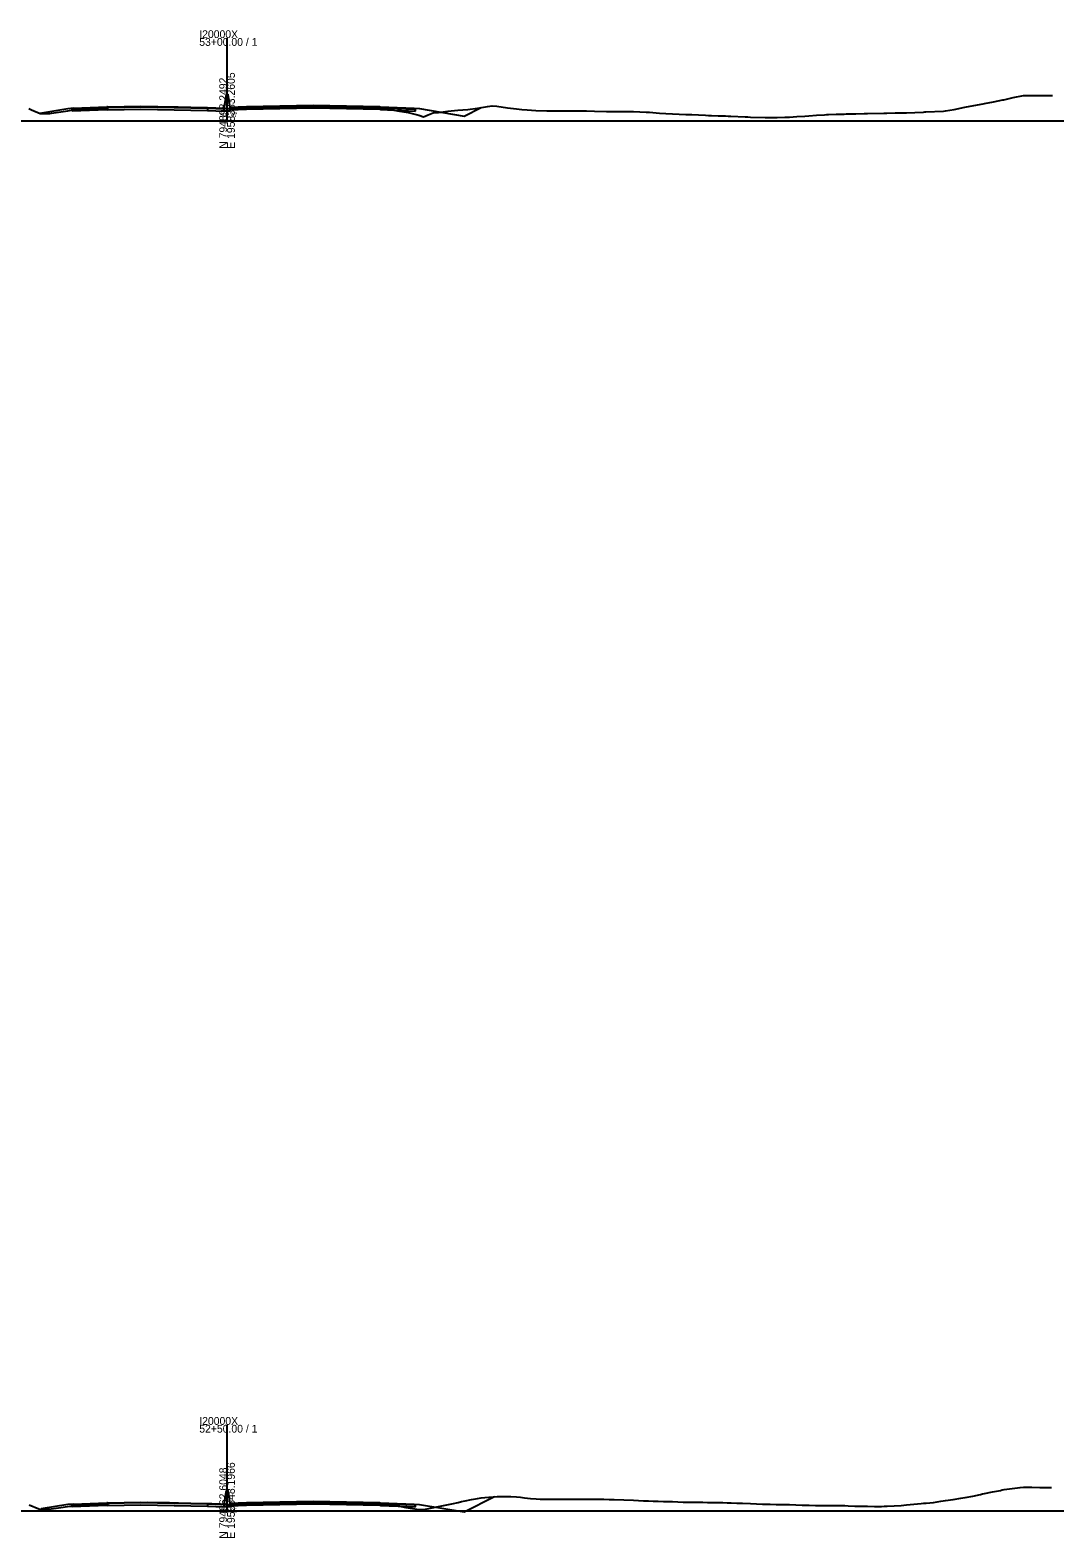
# Model space of a CAD drawing. Extents: x -4026 to 9638, y -10 to 19609.
# Drawn here: x -1721 to -1352, y 2490 to 3033 of the extents above; entities that cross this region are included whole.
import ezdxf

# ---------------------------------------------------------------- set-up
doc = ezdxf.new("R2010")
doc.units = 0
for name, color, linetype in [('RD_GPK_XS_Cell', 7, 'Continuous'), ('RD_XS_Base', 7, 'Continuous'), ('RD_XS_ExGround', 7, 'Continuous'), ('RD_XS_Greenside', 7, 'Continuous'), ('RD_XS_MedBWall', 7, 'Continuous'), ('RD_XS_Pave', 7, 'Continuous'), ('RD_XS_PaveOvlay', 7, 'Continuous'), ('RD_XS_TieSlope', 7, 'Continuous'), ('RD_XS_TX_Elev_EX', 7, 'Continuous')]:
    doc.layers.add(name, color=color, linetype=linetype)

msp = doc.modelspace()

# ---------------------------------------------------------------- linework, layer by layer
at = {"layer": 'RD_GPK_XS_Cell'}
for p, q in [((-1650, 3000), (-1650, 3029.83)), ((-2000, 3000), (-1650, 3000)), ((-1650, 3000), (-1300, 3000)), ((-1650, 2500), (-1650, 2530.96)), ((-2000, 2500), (-1650, 2500)), ((-1650, 2500), (-1300, 2500))]:
    msp.add_line(p, q, dxfattribs=at)
at = {"layer": 'RD_XS_Base'}
for points in [[(-1705.75, 3004.22), (-1705.25, 3004.24), (-1693.25, 3004.72)], [(-1693.25, 3004.72), (-1693, 3004.72)], [(-1693.25, 3004.05), (-1693.25, 3004.72)], [(-1657, 3004.48), (-1681, 3004.97), (-1693, 3004.72)], [(-1693, 3004.72), (-1693, 3004.05)], [(-1649, 3004.51), (-1643, 3004.75)], [(-1643, 3004.75), (-1619, 3005.24), (-1595, 3004.75)], [(-1643, 3004.08), (-1643, 3004.75)], [(-1595, 3004.75), (-1594.75, 3004.75)], [(-1595, 3004.08), (-1595, 3004.75)], [(-1594.75, 3004.75), (-1594.75, 3004.08)], [(-1582.25, 3004.25), (-1582.75, 3004.27), (-1594.75, 3004.75)], [(-1705.75, 3003.55), (-1705.75, 3004.22)], [(-1693.25, 3004.05), (-1705.75, 3003.55)], [(-1693, 3004.05), (-1693.25, 3004.05)], [(-1693, 3004.05), (-1681, 3004.3), (-1657, 3003.81)], [(-1651, 3004.25), (-1657, 3004.48)], [(-1657, 3004.48), (-1657, 3003.81)], [(-1657, 3003.81), (-1651, 3003.58)], [(-1651, 3003.58), (-1651, 3004.25)], [(-1649, 3003.84), (-1649, 3004.51)], [(-1643, 3004.08), (-1649, 3003.84)], [(-1595, 3004.08), (-1619, 3004.57), (-1643, 3004.08)], [(-1594.75, 3004.08), (-1595, 3004.08)], [(-1594.75, 3004.08), (-1582.25, 3003.58)], [(-1582.25, 3003.58), (-1582.25, 3004.25)], [(-1705.75, 2502.12), (-1705.25, 2502.14), (-1693.25, 2502.61)], [(-1705.75, 2501.45), (-1705.75, 2502.12)], [(-1693.25, 2501.94), (-1705.75, 2501.45)], [(-1693.25, 2502.61), (-1693, 2502.62)], [(-1693.25, 2501.94), (-1693.25, 2502.61)], [(-1693, 2501.95), (-1693.25, 2501.94)], [(-1657, 2502.38), (-1681, 2502.87), (-1693, 2502.62)], [(-1693, 2502.62), (-1693, 2501.95)], [(-1693, 2501.95), (-1681, 2502.2), (-1657, 2501.71)], [(-1651, 2502.15), (-1657, 2502.38)], [(-1657, 2502.38), (-1657, 2501.71)], [(-1657, 2501.71), (-1651, 2501.48)], [(-1651, 2501.48), (-1651, 2502.15)], [(-1649, 2502.38), (-1643, 2502.62)], [(-1649, 2501.71), (-1649, 2502.38)], [(-1643, 2501.95), (-1649, 2501.71)], [(-1643, 2502.62), (-1619, 2503.1), (-1595, 2502.62)], [(-1643, 2501.95), (-1643, 2502.62)], [(-1595, 2501.95), (-1619, 2502.43), (-1643, 2501.95)], [(-1595, 2502.62), (-1594.75, 2502.61)], [(-1595, 2501.95), (-1595, 2502.62)], [(-1594.75, 2501.94), (-1595, 2501.95)], [(-1594.75, 2502.61), (-1594.75, 2501.94)], [(-1582.25, 2502.12), (-1582.75, 2502.14), (-1594.75, 2502.61)], [(-1594.75, 2501.94), (-1582.25, 2501.45)], [(-1582.25, 2501.45), (-1582.25, 2502.12)]]:
    msp.add_lwpolyline(points, dxfattribs=at)
at = {"layer": 'RD_XS_ExGround'}
for points in [[(-1721.27, 3004.49), (-1720.79, 3004.2), (-1720.3, 3004.01), (-1717.26, 3002.7), (-1714.26, 3002.67), (-1713.72, 3002.67), (-1713.17, 3002.76), (-1707.25, 3003.67), (-1706.65, 3003.76), (-1705.3, 3003.91), (-1704.67, 3004), (-1703.03, 3004.2), (-1699.43, 3004.61), (-1691.07, 3004.95), (-1689.72, 3005.01), (-1688.91, 3005.03), (-1678.96, 3005.26), (-1674.85, 3005.18), (-1667.56, 3005.03), (-1655.79, 3004.77), (-1655.48, 3004.76), (-1650.57, 3004.48), (-1650, 3004.47), (-1648.93, 3004.46), (-1646.59, 3004.45), (-1642.42, 3004.67), (-1641, 3004.75), (-1639.99, 3004.78), (-1629.32, 3005.03), (-1619.18, 3005.18), (-1617.68, 3005.2), (-1615.82, 3005.16), (-1605.89, 3004.95), (-1602.67, 3004.8), (-1597.9, 3004.6), (-1596.14, 3004.45), (-1594.39, 3004.3), (-1589.97, 3003.91), (-1588.01, 3003.55), (-1584.83, 3002.99), (-1581, 3002.09), (-1579.37, 3001.45), (-1577.7, 3002.19), (-1575.83, 3002.94), (-1573.99, 3003.09), (-1572.29, 3003.29), (-1570.57, 3003.5), (-1566.97, 3003.88), (-1563.44, 3004.16), (-1559.96, 3004.64), (-1556.31, 3005.23), (-1554.62, 3005.45), (-1552.94, 3005.29), (-1549.18, 3004.78), (-1545.93, 3004.35), (-1544.01, 3004.15), (-1542.06, 3004), (-1538.92, 3003.81), (-1534.93, 3003.68), (-1531.9, 3003.64), (-1529.87, 3003.6), (-1527.8, 3003.63), (-1526.33, 3003.64), (-1524.89, 3003.67), (-1522.8, 3003.7), (-1520.67, 3003.64), (-1517.88, 3003.55), (-1513.54, 3003.4), (-1510.86, 3003.37), (-1508.65, 3003.42), (-1506.41, 3003.41), (-1505.12, 3003.41), (-1503.85, 3003.39), (-1501.58, 3003.34), (-1499.28, 3003.2), (-1498.05, 3003.14), (-1496.84, 3003.03), (-1494.51, 3002.81), (-1492.15, 3002.67), (-1489.82, 3002.54), (-1485.02, 3002.34), (-1483.9, 3002.29), (-1482.81, 3002.27), (-1480.37, 3002.15), (-1477.89, 3002.06), (-1476.83, 3002.01), (-1475.79, 3001.97), (-1473.3, 3001.88), (-1470.76, 3001.83), (-1469.76, 3001.78), (-1468.78, 3001.73), (-1463.63, 3001.48), (-1462.69, 3001.45), (-1461.77, 3001.39), (-1456.5, 3001.24), (-1454.75, 3001.24), (-1452.08, 3001.24), (-1449.37, 3001.31), (-1448.55, 3001.35), (-1447.74, 3001.37), (-1445.01, 3001.55), (-1442.24, 3001.78), (-1440.73, 3001.87), (-1437.94, 3002.07), (-1435.11, 3002.22), (-1434.4, 3002.28), (-1433.71, 3002.29), (-1430.87, 3002.39), (-1427.98, 3002.49), (-1427.33, 3002.51), (-1426.7, 3002.52), (-1423.8, 3002.53), (-1420.85, 3002.7), (-1420.26, 3002.72), (-1419.68, 3002.72), (-1413.72, 3002.76), (-1412.67, 3002.79), (-1409.65, 3002.87), (-1406.59, 3002.87), (-1406.12, 3002.88), (-1405.66, 3002.89), (-1402.58, 3003.02), (-1399.46, 3003.22), (-1399.05, 3003.25), (-1398.64, 3003.27), (-1392.33, 3003.58), (-1391.63, 3003.67), (-1388.44, 3004.08), (-1384.62, 3004.93), (-1381.37, 3005.6), (-1378.07, 3006.16), (-1377.6, 3006.25), (-1374.3, 3006.93), (-1370.94, 3007.59), (-1370.59, 3007.66), (-1367.23, 3008.39), (-1363.57, 3009.15), (-1356.56, 3009.21), (-1353.08, 3009.18)], [(-1721.18, 2502.21), (-1717.67, 2500.72), (-1714.09, 2500.68), (-1710.6, 2501.11), (-1706.61, 2501.69), (-1705.88, 2501.76), (-1699.55, 2502.43), (-1689.78, 2502.93), (-1678.68, 2503.14), (-1670.66, 2502.99), (-1667.42, 2502.93), (-1663.04, 2502.83), (-1655.49, 2502.66), (-1652.7, 2502.49), (-1650.47, 2502.35), (-1650, 2502.35), (-1648.22, 2502.36), (-1646.49, 2502.36), (-1644.84, 2502.44), (-1640.93, 2502.64), (-1632, 2502.86), (-1629.12, 2502.92), (-1619.1, 2503.06), (-1617.63, 2503.09), (-1616.15, 2503.05), (-1605.97, 2502.8), (-1603.39, 2502.65), (-1597.76, 2502.34), (-1596.6, 2502.28), (-1595.02, 2502.32), (-1590.38, 2502.13), (-1587.92, 2501.66), (-1585.75, 2501.26), (-1580.91, 2500.52), (-1578.62, 2500.62), (-1576.24, 2501.12), (-1573.9, 2501.58), (-1572.7, 2501.83), (-1571.49, 2502.07), (-1569.17, 2502.56), (-1566.88, 2503.08), (-1565.63, 2503.35), (-1564.36, 2503.6), (-1562.1, 2504.05), (-1559.87, 2504.51), (-1558.56, 2504.75), (-1557.23, 2504.88), (-1552.86, 2505.2), (-1550.1, 2505.24), (-1547.96, 2505.18), (-1545.84, 2505.05), (-1544.42, 2504.92), (-1542.97, 2504.76), (-1540.88, 2504.51), (-1538.83, 2504.36), (-1537.35, 2504.25), (-1535.84, 2504.2), (-1533.81, 2504.17), (-1531.81, 2504.17), (-1528.71, 2504.19), (-1524.8, 2504.21), (-1523.21, 2504.24), (-1521.58, 2504.27), (-1519.67, 2504.27), (-1517.79, 2504.24), (-1516.13, 2504.22), (-1514.45, 2504.18), (-1512.6, 2504.16), (-1510.77, 2504.1), (-1507.32, 2504), (-1503.76, 2503.88), (-1501.99, 2503.78), (-1500.19, 2503.68), (-1498.46, 2503.59), (-1496.75, 2503.53), (-1494.92, 2503.47), (-1493.07, 2503.43), (-1489.73, 2503.34), (-1487.85, 2503.26), (-1485.94, 2503.18), (-1484.31, 2503.16), (-1482.72, 2503.14), (-1480.78, 2503.14), (-1478.81, 2503.1), (-1477.24, 2503.07), (-1475.7, 2503.04), (-1471.68, 2502.98), (-1470.17, 2502.93), (-1468.69, 2502.88), (-1466.64, 2502.78), (-1464.55, 2502.76), (-1461.68, 2502.64), (-1459.56, 2502.51), (-1457.42, 2502.47), (-1456.03, 2502.45), (-1454.66, 2502.4), (-1452.49, 2502.35), (-1450.29, 2502.31), (-1448.96, 2502.28), (-1447.65, 2502.26), (-1443.16, 2502.12), (-1440.64, 2502.03), (-1438.35, 2501.95), (-1436.03, 2501.93), (-1434.81, 2501.94), (-1433.62, 2501.97), (-1428.9, 2501.93), (-1427.74, 2501.94), (-1426.61, 2501.87), (-1424.21, 2501.74), (-1421.77, 2501.73), (-1419.59, 2501.67), (-1417.14, 2501.61), (-1414.64, 2501.62), (-1413.6, 2501.66), (-1412.58, 2501.67), (-1407.51, 2501.98), (-1405.57, 2502.14), (-1400.38, 2502.64), (-1399.46, 2502.73), (-1398.55, 2502.81), (-1395.92, 2503.06), (-1393.25, 2503.51), (-1391.54, 2503.76), (-1388.85, 2504.12), (-1386.12, 2504.55), (-1385.32, 2504.68), (-1384.53, 2504.83), (-1381.78, 2505.33), (-1378.99, 2505.93), (-1378.24, 2506.09), (-1377.51, 2506.25), (-1374.71, 2506.86), (-1371.86, 2507.39), (-1371.17, 2507.52), (-1370.5, 2507.65), (-1364.73, 2508.44), (-1363.49, 2508.5), (-1360.57, 2508.59), (-1357.6, 2508.4), (-1356.47, 2508.37), (-1353.49, 2508.38)]]:
    msp.add_lwpolyline(points, dxfattribs=at)
at = {"layer": 'RD_XS_Greenside'}
for points in [[(-1707.25, 3004.42), (-1717.34, 3002.73)], [(-1705.25, 3004.58), (-1707.25, 3004.42)], [(-1582.75, 3004.6), (-1580.75, 3004.44)], [(-1580.75, 3004.44), (-1564.75, 3001.77)], [(-1707.25, 2502.31), (-1716.84, 2500.72)], [(-1705.25, 2502.47), (-1707.25, 2502.31)], [(-1582.75, 2502.47), (-1580.75, 2502.3)], [(-1580.75, 2502.3), (-1564.75, 2499.64)]]:
    msp.add_lwpolyline(points, dxfattribs=at)
at = {"layer": 'RD_XS_MedBWall'}
for points in [[(-1651, 3004.58), (-1650.25, 3009.51), (-1649.75, 3009.51), (-1649, 3004.84)], [(-1649, 3004.84), (-1649, 3003.58)], [(-1651, 3003.58), (-1651, 3004.58)], [(-1649, 3003.58), (-1651, 3003.58)], [(-1651, 2502.48), (-1650.25, 2507.38), (-1649.75, 2507.38), (-1649, 2502.71)], [(-1651, 2501.48), (-1651, 2502.48)], [(-1649, 2501.48), (-1651, 2501.48)], [(-1649, 2502.71), (-1649, 2501.48)]]:
    msp.add_lwpolyline(points, dxfattribs=at)
at = {"layer": 'RD_XS_Pave'}
for points in [[(-1705.25, 3004.41), (-1693.25, 3004.89)], [(-1693.25, 3004.72), (-1705.25, 3004.24)], [(-1693.25, 3004.89), (-1693, 3004.89)], [(-1693.25, 3004.72), (-1693.25, 3004.89)], [(-1693, 3004.72), (-1693.25, 3004.72)], [(-1693, 3004.89), (-1681, 3005.13), (-1657, 3004.65)], [(-1657, 3004.48), (-1681, 3004.97), (-1693, 3004.72)], [(-1693, 3004.89), (-1693, 3004.72)], [(-1643, 3004.92), (-1649, 3004.68)], [(-1649, 3004.51), (-1643, 3004.75)], [(-1595, 3004.92), (-1619, 3005.4), (-1643, 3004.92)], [(-1643, 3004.75), (-1619, 3005.24), (-1595, 3004.75)], [(-1643, 3004.92), (-1643, 3004.75)], [(-1595, 3004.92), (-1594.75, 3004.92)], [(-1595, 3004.75), (-1595, 3004.92)], [(-1594.75, 3004.75), (-1595, 3004.75)], [(-1594.75, 3004.92), (-1594.75, 3004.75)], [(-1582.75, 3004.44), (-1594.75, 3004.92)], [(-1594.75, 3004.75), (-1582.75, 3004.27)], [(-1705.25, 3004.24), (-1705.25, 3004.41)], [(-1657, 3004.65), (-1657, 3004.48)], [(-1657, 3004.65), (-1651, 3004.42)], [(-1651, 3004.25), (-1657, 3004.48)], [(-1651, 3004.42), (-1651, 3004.25)], [(-1649, 3004.68), (-1649, 3004.51)], [(-1582.75, 3004.27), (-1582.75, 3004.44)], [(-1705.25, 2502.31), (-1693.25, 2502.78)], [(-1693.25, 2502.61), (-1705.25, 2502.14)], [(-1705.25, 2502.14), (-1705.25, 2502.31)], [(-1693.25, 2502.78), (-1693, 2502.79)], [(-1693.25, 2502.61), (-1693.25, 2502.78)], [(-1693, 2502.62), (-1693.25, 2502.61)], [(-1693, 2502.79), (-1681, 2503.03), (-1657, 2502.55)], [(-1657, 2502.38), (-1681, 2502.87), (-1693, 2502.62)], [(-1693, 2502.79), (-1693, 2502.62)], [(-1657, 2502.55), (-1657, 2502.38)], [(-1657, 2502.55), (-1651, 2502.32)], [(-1651, 2502.15), (-1657, 2502.38)], [(-1651, 2502.32), (-1651, 2502.15)], [(-1643, 2502.79), (-1649, 2502.55)], [(-1649, 2502.38), (-1643, 2502.62)], [(-1649, 2502.55), (-1649, 2502.38)], [(-1595, 2502.79), (-1619, 2503.27), (-1643, 2502.79)], [(-1643, 2502.62), (-1619, 2503.1), (-1595, 2502.62)], [(-1643, 2502.79), (-1643, 2502.62)], [(-1595, 2502.79), (-1594.75, 2502.78)], [(-1595, 2502.62), (-1595, 2502.79)], [(-1594.75, 2502.61), (-1595, 2502.62)], [(-1594.75, 2502.78), (-1594.75, 2502.61)], [(-1582.75, 2502.3), (-1594.75, 2502.78)], [(-1594.75, 2502.61), (-1582.75, 2502.14)], [(-1582.75, 2502.14), (-1582.75, 2502.3)]]:
    msp.add_lwpolyline(points, dxfattribs=at)
at = {"layer": 'RD_XS_PaveOvlay'}
for points in [[(-1705.25, 3004.58), (-1693.25, 3005.06)], [(-1693.25, 3004.89), (-1705.25, 3004.41)], [(-1693.25, 3005.06), (-1693.25, 3004.89)], [(-1693, 3005.06), (-1693.25, 3005.06)], [(-1693.25, 3004.89), (-1693, 3004.89)], [(-1693, 3005.06), (-1681, 3005.3), (-1657, 3004.82)], [(-1657, 3004.65), (-1681, 3005.13), (-1693, 3004.89)], [(-1693, 3004.89), (-1693, 3005.06)], [(-1657, 3004.82), (-1657, 3004.65)], [(-1657, 3004.82), (-1651, 3004.58)], [(-1643, 3005.09), (-1649, 3004.84)], [(-1649, 3004.68), (-1643, 3004.92)], [(-1649, 3004.84), (-1649, 3004.68)], [(-1595, 3005.09), (-1619, 3005.57), (-1643, 3005.09)], [(-1643, 3004.92), (-1619, 3005.4), (-1595, 3004.92)], [(-1643, 3005.09), (-1643, 3004.92)], [(-1595, 3004.92), (-1595, 3005.09)], [(-1595, 3005.09), (-1594.75, 3005.08)], [(-1594.75, 3004.92), (-1595, 3004.92)], [(-1594.75, 3005.08), (-1594.75, 3004.92)], [(-1594.75, 3005.08), (-1582.75, 3004.6)], [(-1582.75, 3004.44), (-1594.75, 3004.92)], [(-1705.25, 3004.41), (-1705.25, 3004.58)], [(-1651, 3004.42), (-1657, 3004.65)], [(-1651, 3004.58), (-1651, 3004.42)], [(-1582.75, 3004.6), (-1582.75, 3004.44)], [(-1705.25, 2502.47), (-1693.25, 2502.95)], [(-1693.25, 2502.78), (-1705.25, 2502.31)], [(-1705.25, 2502.31), (-1705.25, 2502.47)], [(-1693, 2502.96), (-1693.25, 2502.95)], [(-1693.25, 2502.95), (-1693.25, 2502.78)], [(-1693.25, 2502.78), (-1693, 2502.79)], [(-1693, 2502.96), (-1681, 2503.2), (-1657, 2502.72)], [(-1657, 2502.55), (-1681, 2503.03), (-1693, 2502.79)], [(-1693, 2502.79), (-1693, 2502.96)], [(-1657, 2502.72), (-1657, 2502.55)], [(-1657, 2502.72), (-1651, 2502.48)], [(-1651, 2502.32), (-1657, 2502.55)], [(-1651, 2502.48), (-1651, 2502.32)], [(-1643, 2502.96), (-1649, 2502.71)], [(-1649, 2502.55), (-1643, 2502.79)], [(-1649, 2502.71), (-1649, 2502.55)], [(-1595, 2502.96), (-1619, 2503.44), (-1643, 2502.96)], [(-1643, 2502.79), (-1619, 2503.27), (-1595, 2502.79)], [(-1643, 2502.96), (-1643, 2502.79)], [(-1595, 2502.79), (-1595, 2502.96)], [(-1595, 2502.96), (-1594.75, 2502.95)], [(-1594.75, 2502.78), (-1595, 2502.79)], [(-1594.75, 2502.95), (-1594.75, 2502.78)], [(-1594.75, 2502.95), (-1582.75, 2502.47)], [(-1582.75, 2502.3), (-1594.75, 2502.78)], [(-1582.75, 2502.47), (-1582.75, 2502.3)]]:
    msp.add_lwpolyline(points, dxfattribs=at)
at = {"layer": 'RD_XS_TieSlope'}
for points in [[(-1564.75, 3001.77), (-1558.55, 3004.87)], [(-1564.75, 2499.64), (-1553.76, 2505.13)]]:
    msp.add_lwpolyline(points, dxfattribs=at)

# ---------------------------------------------------------------- texts
at = {"layer": 'RD_GPK_XS_Cell'}
for s, p in [('I20000X', (-1660, 3029.83)), ('53+00.00 / 1', (-1660, 3027.03)), ('I20000X', (-1660, 2530.96)), ('52+50.00 / 1', (-1660, 2528.16))]:
    msp.add_text(s, height=2.8, dxfattribs=at).set_placement(p)
for s, p in [('E 1958383.2605', (-1647.2, 2990)), ('N 794898.2492', (-1650, 2990)), ('E 1958348.1966', (-1647.2, 2490)), ('N 794862.6048', (-1650, 2490))]:
    msp.add_text(s, height=2.8, rotation=90, dxfattribs=at).set_placement(p)
at = {"layer": 'RD_XS_TX_Elev_EX'}
for s, p in [('307.47', (-1652.68, 3001.47)), ('309.35', (-1652.69, 2499.35))]:
    msp.add_text(s, height=1.5, dxfattribs=at).set_placement(p)

doc.saveas('drawing.dxf')
